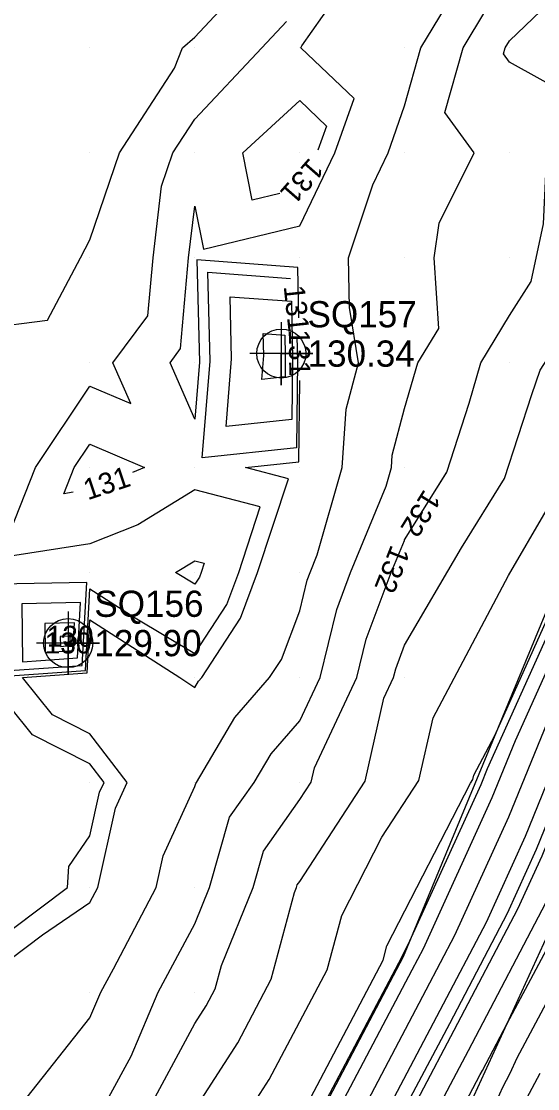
# Model space of a CAD drawing. Extents: x 2354170 to 2357230, y 866100 to 868290.
# Drawn here: x 2355193.4 to 2355242.7, y 866360.8 to 866462.5 of the extents above; entities that cross this region are included whole.
import ezdxf

# ---------------------------------------------------------------- set-up
doc = ezdxf.new("R2010")
doc.units = 0
for name, color, linetype in [('Default', 7, 'Continuous'), ('DTM Contours Major', 7, 'Continuous'), ('DTM Contours Major Text', 7, 'Continuous'), ('DTM Contours Minor', 7, 'Continuous'), ('DTM Contours Minor Text', 7, 'Continuous'), ('Exist DTM QL2 LIDAR Elevation Point', 7, 'Continuous'), ('Exist DTM Regular Point CELL', 7, 'Continuous'), ('Exist DTM Regular Point Cogo Elevation', 7, 'Continuous'), ('Exist DTM Regular Point Cogo Number', 7, 'Continuous'), ('PH Exist DTM Breakline', 7, 'Continuous')]:
    doc.layers.add(name, color=color, linetype=linetype)

msp = doc.modelspace()

# ---------------------------------------------------------------- linework, layer by layer
at = {"layer": 'Default'}
for points in [[(2355233.11, 866418.15), (2355233.99, 866419.57), (2355236.12, 866426.14), (2355237.23, 866430), (2355239.97, 866434.49), (2355242.05, 866437.74), (2355243.21, 866443.24), (2355243.53, 866450), (2355245.54, 866455.57), (2355239.97, 866458.64), (2355239.4, 866459.43), (2355239.56, 866460), (2355239.97, 866460.69), (2355249.68, 866470), (2355249.97, 866471.04), (2355252.97, 866480), (2355253.4, 866483.43), (2355256.76, 866490), (2355257.26, 866497.29), (2355257.75, 866500), (2355259.03, 866506.24)], [(2355191.5, 866299.8), (2355194.3, 866304.33), (2355196.89, 866310), (2355199.97, 866314.98), (2355202.29, 866320.55), (2355204.43, 866324.46), (2355206.06, 866330), (2355209.97, 866335.41), (2355211.8, 866339.4), (2355213.51, 866346.49), (2355221.54, 866354.77), (2355222.97, 866357.51), (2355230.7, 866372.15), (2355231.77, 866374.18), (2355238.32, 866388.58), (2355240.53, 866394.01), (2355250.16, 866415.37), (2355252.05, 866420.13), (2355254.41, 866426.35), (2355262.12, 866446.65), (2355264.79, 866454.48), (2355265.46, 866456.69), (2355266.81, 866460.62), (2355273.43, 866482.8)], [(2355199.09, 866440), (2355199.97, 866441.71), (2355202.8, 866450), (2355208.05, 866458.08), (2355208.81, 866460), (2355209.97, 866461.03), (2355218.35, 866470), (2355216.89, 866476.92), (2355209.97, 866476.64), (2355204.41, 866474.44), (2355199.97, 866471.91), (2355195.6, 866474.38), (2355189.97, 866474), (2355187.8, 866470), (2355184.41, 866464.44), (2355183.42, 866460), (2355186.19, 866456.22), (2355188.7, 866450), (2355189, 866449.03), (2355185.31, 866440), (2355189.97, 866433.28), (2355195.94, 866434.04), (2355199.09, 866440)], [(2355219.9, 866434.28), (2355219.8, 866439.08), (2355210.16, 866439.8), (2355210.42, 866430.05), (2355209.97, 866424.62), (2355207.61, 866430), (2355208.62, 866431.36), (2355209.38, 866440), (2355209.97, 866444.93), (2355210.79, 866440.82), (2355219.97, 866443.04), (2355223.31, 866450), (2355225.15, 866455.18), (2355220.09, 866460), (2355220.18, 866460.21), (2355227.07, 866470), (2355224.95, 866472.21)], [(2355201.79, 866360), (2355203.9, 866363.93), (2355206.49, 866370), (2355209.97, 866376.52), (2355211.38, 866380), (2355213.29, 866386.69), (2355215.63, 866390), (2355217.25, 866392.73), (2355219.97, 866395.86), (2355221.93, 866400), (2355223.51, 866406.47), (2355224.83, 866410), (2355228.2, 866418.23), (2355228.71, 866420), (2355228.79, 866421.19), (2355229.97, 866425.63), (2355231.24, 866430), (2355233.23, 866433.26), (2355232.8, 866440), (2355233.28, 866443.31), (2355236.61, 866450), (2355233.81, 866453.84), (2355235.55, 866460), (2355239.97, 866467.39)], [(2355215.07, 866358.59), (2355217.07, 866361.69), (2355222.59, 866372.14), (2355223.98, 866377.31), (2355227.81, 866384.78), (2355231.34, 866390.2), (2355232.69, 866396.16), (2355239.87, 866409.72), (2355243.47, 866415.9), (2355245.01, 866418.37), (2355245.98, 866421.37), (2355248.31, 866427.93), (2355249.44, 866429.69), (2355251.03, 866437.25), (2355256.35, 866452.46), (2355258.2, 866456.79), (2355258.65, 866458.79), (2355259.52, 866461.79), (2355262.17, 866467.67)], [(2355210.6, 866359.83), (2355214.07, 866365.2), (2355217.25, 866371.24), (2355219.47, 866379.5), (2355219.68, 866380), (2355219.74, 866380.24), (2355219.97, 866380.56), (2355226.2, 866390.11), (2355228, 866398.03), (2355228.93, 866400), (2355229.13, 866400.84), (2355229.97, 866403.08), (2355235.39, 866412.37), (2355239.5, 866418.97), (2355242.09, 866426.97), (2355242.91, 866429.28), (2355245.75, 866433.72), (2355248.95, 866448.98), (2355249, 866450), (2355249.97, 866452.71), (2355252.65, 866458.96), (2355252.79, 866459.61), (2355254.65, 866465.99)], [(2355190.84, 866286.34), (2355193.67, 866291.62), (2355196.76, 866299.1), (2355201.73, 866307.14), (2355204.81, 866313.53), (2355208.33, 866321.99), (2355212.12, 866328.93), (2355213.15, 866331.06), (2355216.29, 866337.92), (2355217.42, 866342.61), (2355222.73, 866348.09), (2355228.66, 866359.37), (2355233.37, 866368.31), (2355237.78, 866376.69), (2355241.5, 866384.87), (2355248.47, 866402), (2355252.8, 866411.6), (2355257.38, 866423.16), (2355258.2, 866425.32), (2355260.88, 866432.36), (2355268.15, 866453.64), (2355268.33, 866454.24), (2355272.1, 866465.27)], [(2355194, 866360), (2355199.97, 866367.56), (2355201.02, 866370), (2355202.21, 866372.24), (2355206.3, 866380), (2355206.97, 866383.01), (2355209.97, 866389.6), (2355210.06, 866389.91), (2355210.13, 866390), (2355213.79, 866396.19), (2355217.11, 866400), (2355218.24, 866401.73), (2355219.97, 866406.34), (2355220.69, 866409.28), (2355220.96, 866410), (2355221.65, 866411.68), (2355224.03, 866420), (2355224.41, 866425.57), (2355225.59, 866430), (2355224.73, 866435.25), (2355224.61, 866440), (2355226.93, 866446.96), (2355228.39, 866450), (2355229.97, 866454.47), (2355231.53, 866460), (2355233.86, 866463.89)], [(2355190.29, 866290.14), (2355194.13, 866299.45), (2355200.31, 866309.45), (2355200.91, 866310.68), (2355205.31, 866321.27), (2355210.06, 866329.96), (2355210.11, 866330.05), (2355214.04, 866338.66), (2355215.47, 866344.55), (2355222.14, 866351.43), (2355225.82, 866358.44), (2355232.04, 866370.23), (2355234.77, 866375.44), (2355239.91, 866386.72), (2355244.5, 866398.01), (2355251.48, 866413.49), (2355254.72, 866421.65), (2355256.31, 866425.83), (2355261.5, 866439.51), (2355266.47, 866454.06), (2355266.89, 866455.47), (2355269.45, 866462.95)], [(2355223.93, 866341.41), (2355234.34, 866361.23), (2355236.05, 866364.47), (2355243.78, 866379.2), (2355244.67, 866381.16), (2355251.52, 866398), (2355255.22, 866406.93), (2355255.42, 866407.39), (2355255.65, 866407.85), (2355255.89, 866408.38), (2355256.15, 866408.96), (2355261.65, 866422.02), (2355262.2, 866423.24), (2355262.73, 866424.58), (2355263.32, 866426.01), (2355263.93, 866427.54), (2355271, 866447.53), (2355271.73, 866449.18), (2355272.49, 866451.01), (2355273.37, 866453.01), (2355274.37, 866455.26), (2355277.17, 866463.03)], [(2355212.96, 866423.93), (2355213.48, 866430.37), (2355213.33, 866436.29), (2355219.18, 866435.86), (2355219.29, 866430.34), (2355219.23, 866424.6), (2355212.96, 866423.93)], [(2355216.36, 866428.41), (2355216.55, 866430.69), (2355216.49, 866432.78), (2355218.56, 866432.63), (2355218.6, 866430.68), (2355218.58, 866428.65), (2355216.36, 866428.41)], [(2355190.76, 866371.95), (2355195.46, 866375.49), (2355199.97, 866378.56), (2355200.73, 866380), (2355202.42, 866387.56), (2355203.53, 866390), (2355199.97, 866394.64), (2355196.42, 866396.45), (2355193.55, 866400), (2355199.7, 866400.44), (2355199.97, 866405.5), (2355208.56, 866400), (2355209.97, 866399.06), (2355210.33, 866399.65), (2355210.63, 866400), (2355214.32, 866405.65), (2355215.96, 866410), (2355218.9, 866418.93), (2355214.8, 866420), (2355219.89, 866420.54), (2355219.97, 866428.29)], [(2355198.49, 866420), (2355199.97, 866422.24), (2355205.18, 866420), (2355204.05, 866419.55)], [(2355198.39, 866417.66), (2355197.49, 866417.52), (2355198.49, 866420)], [(2355186.69, 866323.42), (2355189.97, 866329.16), (2355190.45, 866330), (2355190.88, 866330.91), (2355195.96, 866340), (2355199.97, 866349.51), (2355200.26, 866350), (2355200.67, 866350.7), (2355206.19, 866360), (2355209.97, 866367.03), (2355211.07, 866368.72), (2355211.92, 866370.33), (2355212.51, 866372.54), (2355215.53, 866380), (2355216.52, 866383.46), (2355219.97, 866388.36), (2355221.06, 866390.02), (2355221.37, 866391.4), (2355225.43, 866400), (2355226.32, 866403.66), (2355228.7, 866410), (2355229.95, 866413.05)], [(2355208.14, 866410), (2355209.97, 866411.12), (2355210.86, 866410.89), (2355210.57, 866410), (2355210.41, 866409.57), (2355209.97, 866408.91), (2355208.14, 866410)], [(2355199.93, 866323.11), (2355199.97, 866323.23), (2355201.97, 866330), (2355207.19, 866337.22), (2355209, 866340), (2355209.97, 866341.89), (2355211.56, 866348.43), (2355217.72, 866354.79), (2355219.55, 866357.35), (2355220.08, 866358.17), (2355227.93, 866373.05), (2355228.29, 866374.42), (2355236.25, 866389.93), (2355236.48, 866390.29), (2355236.57, 866390.69), (2355238.58, 866394.48), (2355245.96, 866410.85)], [(2355199.68, 866409.06), (2355191.28, 866408.9), (2355191.39, 866400.59), (2355199.25, 866401.15), (2355199.68, 866409.06)], [(2355199.09, 866407.14), (2355193.48, 866407.03), (2355193.56, 866401.48), (2355198.8, 866401.86), (2355199.09, 866407.14)], [(2355209.53, 866318.34), (2355211.34, 866322.71), (2355214.19, 866327.89), (2355216.2, 866332.07), (2355218.53, 866337.18), (2355219.38, 866340.67), (2355223.33, 866344.75), (2355231.5, 866360.3), (2355234.71, 866366.39), (2355240.78, 866377.95), (2355243.09, 866383.02), (2355252.44, 866406), (2355253.24, 866407.78)], [(2355198.5, 866405.21), (2355195.68, 866405.16), (2355195.72, 866402.38), (2355198.35, 866402.56), (2355198.5, 866405.21)], [(2355238.77, 866359.68), (2355239.33, 866360.96), (2355240.04, 866362.29), (2355240.69, 866363.75), (2355247.04, 866375.61), (2355247.96, 866377.48), (2355248.96, 866379.6), (2355249.97, 866381.91), (2355250.97, 866384.31), (2355256.75, 866398.28), (2355258.02, 866401.22), (2355259.5, 866404.19), (2355259.83, 866404.9)], [(2355197.9, 866403.29), (2355197.88, 866403.29), (2355197.88, 866403.27), (2355197.9, 866403.27), (2355197.9, 866403.29)], [(2355224.53, 866338.07), (2355237.18, 866362.17), (2355237.39, 866362.55), (2355239.74, 866367.03), (2355246.04, 866378.81)], [(2355241.38, 866359.42), (2355242.9, 866362.28)]]:
    msp.add_lwpolyline(points, dxfattribs=at)
at = {"layer": 'DTM Contours Major'}
for points in [[(2355238.77, 866359.68), (2355239.33, 866360.96), (2355240.04, 866362.29), (2355240.69, 866363.75), (2355247.04, 866375.61), (2355247.96, 866377.48), (2355248.96, 866379.6), (2355249.97, 866381.91), (2355250.97, 866384.31), (2355256.75, 866398.28), (2355258.02, 866401.22), (2355259.5, 866404.19), (2355259.83, 866404.9)], [(2355198.1, 866403.93), (2355197.15, 866403.91), (2355197.16, 866402.97), (2355198.05, 866403.04), (2355198.1, 866403.93)]]:
    msp.add_lwpolyline(points, dxfattribs=at)
at = {"layer": 'DTM Contours Minor'}
for points in [[(2355229.95, 866413.05), (2355229.97, 866413.12), (2355233.99, 866419.57), (2355236.12, 866426.14), (2355237.23, 866430), (2355239.97, 866434.49), (2355242.05, 866437.74), (2355243.21, 866443.24), (2355243.53, 866450), (2355245.54, 866455.57), (2355239.97, 866458.64), (2355239.4, 866459.43), (2355239.56, 866460), (2355239.97, 866460.69), (2355249.68, 866470)], [(2355189.97, 866374.09), (2355197.84, 866380), (2355197.98, 866382), (2355199.97, 866384.91), (2355200.9, 866389.08), (2355201.32, 866390), (2355199.97, 866391.76), (2355194.5, 866394.53), (2355190.09, 866400), (2355199.55, 866400.68), (2355199.97, 866408.45), (2355204.28, 866405.7), (2355209.97, 866402.3), (2355213.02, 866406.96), (2355214.16, 866410), (2355216.22, 866416.25), (2355209.97, 866417.88), (2355204.53, 866414.56), (2355199.97, 866412.73), (2355191.36, 866411.39), (2355194.8, 866420), (2355199.97, 866427.77), (2355203.88, 866426.1), (2355202.17, 866430), (2355205.5, 866434.48), (2355205.99, 866440), (2355206.81, 866446.84), (2355207.89, 866450), (2355209.97, 866453.21), (2355216.37, 866460), (2355218.71, 866462.52)], [(2355214.56, 866450), (2355219.97, 866454.98), (2355222.52, 866452.55), (2355221.7, 866450.25)], [(2355218.09, 866446.12), (2355215.45, 866445.48), (2355214.56, 866450)], [(2355210.69, 866420.94), (2355211.44, 866430.16), (2355211.21, 866438.63), (2355219.1, 866438.04)], [(2355219.7, 866432.5), (2355219.75, 866430.11), (2355219.67, 866421.89), (2355210.69, 866420.94)], [(2355190.88, 866330.91), (2355195.96, 866340), (2355199.97, 866349.51), (2355200.26, 866350), (2355200.67, 866350.7), (2355206.19, 866360), (2355209.97, 866367.03), (2355211.07, 866368.72), (2355211.92, 866370.33), (2355212.51, 866372.54), (2355215.53, 866380), (2355216.52, 866383.46), (2355219.97, 866388.36), (2355221.06, 866390.02), (2355221.37, 866391.4), (2355225.43, 866400), (2355226.32, 866403.66), (2355227.75, 866407.47)], [(2355189.97, 866300.77), (2355194.19, 866310), (2355199.97, 866319.34), (2355200.28, 866320.07), (2355200.56, 866320.59), (2355203.33, 866330), (2355209.97, 866339.18), (2355210.3, 866339.9), (2355212.21, 866347.78), (2355220.91, 866356.76), (2355221.04, 866356.94), (2355221.08, 866357), (2355229.71, 866373.35), (2355229.73, 866373.45), (2355230.47, 866374.9), (2355237.26, 866389.81), (2355237.89, 866391.34), (2355244.01, 866404.94)], [(2355191.37, 866284.11), (2355195.93, 866292.6), (2355198.51, 866298.87), (2355202.68, 866305.6), (2355207.42, 866315.43), (2355210.34, 866322.47), (2355213.5, 866328.24), (2355215.18, 866331.73), (2355217.78, 866337.42), (2355218.73, 866341.32), (2355223.13, 866345.86), (2355230.55, 866359.99), (2355234.27, 866367.03), (2355239.78, 866377.53), (2355242.56, 866383.63), (2355250.25, 866402.53)]]:
    msp.add_lwpolyline(points, dxfattribs=at)
at = {"layer": 'Exist DTM QL2 LIDAR Elevation Point'}
for p, q in [((2355199.97, 866460), (2355199.97, 866460)), ((2355209.97, 866460), (2355209.97, 866460)), ((2355219.97, 866460), (2355219.97, 866460)), ((2355229.97, 866460), (2355229.97, 866460)), ((2355239.97, 866460), (2355239.97, 866460)), ((2355199.97, 866450), (2355199.97, 866450)), ((2355209.97, 866450), (2355209.97, 866450)), ((2355219.97, 866450), (2355219.97, 866450)), ((2355229.97, 866450), (2355229.97, 866450)), ((2355239.97, 866450), (2355239.97, 866450)), ((2355199.97, 866440), (2355199.97, 866440)), ((2355209.97, 866440), (2355209.97, 866440)), ((2355219.97, 866440), (2355219.97, 866440)), ((2355229.97, 866440), (2355229.97, 866440)), ((2355239.97, 866440), (2355239.97, 866440)), ((2355199.97, 866430), (2355199.97, 866430)), ((2355209.97, 866430), (2355209.97, 866430)), ((2355219.97, 866430), (2355219.97, 866430)), ((2355229.97, 866430), (2355229.97, 866430)), ((2355239.97, 866430), (2355239.97, 866430)), ((2355199.97, 866420), (2355199.97, 866420)), ((2355209.97, 866420), (2355209.97, 866420)), ((2355219.97, 866420), (2355219.97, 866420)), ((2355229.97, 866420), (2355229.97, 866420)), ((2355199.97, 866410), (2355199.97, 866410)), ((2355209.97, 866410), (2355209.97, 866410)), ((2355219.97, 866410), (2355219.97, 866410)), ((2355229.97, 866410), (2355229.97, 866410)), ((2355199.97, 866400), (2355199.97, 866400)), ((2355209.97, 866400), (2355209.97, 866400)), ((2355219.97, 866400), (2355219.97, 866400)), ((2355229.97, 866400), (2355229.97, 866400)), ((2355199.97, 866390), (2355199.97, 866390)), ((2355209.97, 866390), (2355209.97, 866390)), ((2355219.97, 866390), (2355219.97, 866390)), ((2355199.97, 866380), (2355199.97, 866380)), ((2355209.97, 866380), (2355209.97, 866380)), ((2355219.97, 866380), (2355219.97, 866380)), ((2355199.97, 866370), (2355199.97, 866370)), ((2355209.97, 866370), (2355209.97, 866370))]:
    msp.add_line(p, q, dxfattribs=at)
at = {"layer": 'Exist DTM Regular Point CELL'}
for points in [[(2355218.22, 866433.87), (2355218.22, 866427.87), (2355218.22, 866430.87), (2355221.22, 866430.87), (2355215.22, 866430.87)], [(2355197.9, 866406.28), (2355197.9, 866400.28), (2355197.9, 866403.28), (2355200.9, 866403.28), (2355194.9, 866403.28)]]:
    msp.add_lwpolyline(points, dxfattribs=at)
for centre in [(2355218.22, 866430.87), (2355197.9, 866403.28)]:
    msp.add_circle(centre, 2.34, dxfattribs=at)
at = {"layer": 'PH Exist DTM Breakline'}
for points in [[(2355312.05, 866755.45), (2355310.59, 866725.08), (2355309.64, 866692.2), (2355308.77, 866675.65), (2355306.69, 866664.3), (2355304.82, 866650.63), (2355303.11, 866636.82), (2355298.27, 866610.3), (2355293.42, 866580.12), (2355287.51, 866544.37), (2355280.97, 866513.44), (2355273.38, 866486.51), (2355262.84, 866454.97), (2355248.32, 866418.02), (2355229.84, 866373.38), (2355221.15, 866356.91)], [(2355207.55, 866297.67), (2355225.07, 866335.02), (2355245.68, 866380), (2355260.22, 866424.77), (2355273.65, 866466.64), (2355281.78, 866490.34), (2355287.69, 866512.79), (2355295.16, 866540.2), (2355297.27, 866553.04), (2355302.01, 866582.83), (2355309.88, 866621.38), (2355316.96, 866662.64), (2355320.62, 866688.45), (2355323.2, 866711.28), (2355324.91, 866739.02), (2355325.36, 866751.62)]]:
    msp.add_lwpolyline(points, dxfattribs=at)

# ---------------------------------------------------------------- texts
at = {"layer": 'Default'}
for s, rotation, p in [('131', 270.6677, (2355218.93, 866433.17)), ('131', 18.4206, (2355199.77, 866416.88)), ('132', 238.2115, (2355231.85, 866418.03))]:
    msp.add_text(s, height=2, rotation=rotation, dxfattribs=at).set_placement(p)
msp.add_text('130', height=2, dxfattribs=at).set_placement((2355195.66, 866402.29))
at = {"layer": 'DTM Contours Major Text'}
msp.add_text('130', height=2, dxfattribs=at).set_placement((2355195.86, 866402.93))
at = {"layer": 'DTM Contours Minor Text'}
for s, rotation, p in [('131', 228.7914, (2355220.93, 866449.62)), ('131', 276.1637, (2355218.44, 866437.28)), ('132', 248.5136, (2355228.7, 866412.73))]:
    msp.add_text(s, height=2, rotation=rotation, dxfattribs=at).set_placement(p)
at = {"layer": 'Exist DTM Regular Point Cogo Elevation'}
for s, p in [('130.34', (2355220.72, 866429.62)), ('129.90', (2355200.4, 866402.03))]:
    msp.add_text(s, height=2.5, dxfattribs=at).set_placement(p)
at = {"layer": 'Exist DTM Regular Point Cogo Number'}
for s, p in [('SQ157', (2355220.72, 866433.37)), ('SQ156', (2355200.4, 866405.78))]:
    msp.add_text(s, height=2.5, dxfattribs=at).set_placement(p)

doc.saveas('drawing.dxf')
